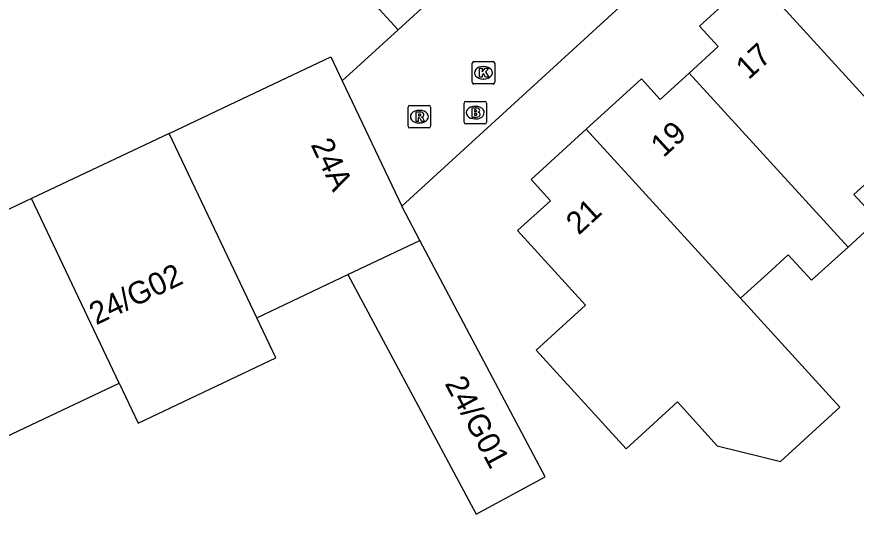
# Model space of a CAD drawing. Extents: x 159377 to 159983, y 382996 to 383595.
# Drawn here: x 159847.85 to 159885.28, y 383280.71 to 383302.97 of the extents above; entities that cross this region are included whole.
import ezdxf

# ---------------------------------------------------------------- set-up
doc = ezdxf.new("R2010")
doc.units = 0
for name, color, linetype in [('IMGEO_Brandkraan', 7, 'Continuous'), ('IMGEO_Kolk', 7, 'Continuous'), ('IMGEO_Pand', 7, 'Continuous'), ('IMGEO_Pand_nummerreeks', 7, 'Continuous'), ('IMGEO_Rijbaan_lokaal_open', 7, 'Continuous'), ('IMGEO_Rioolput', 7, 'Continuous')]:
    doc.layers.add(name, color=color, linetype=linetype)

msp = doc.modelspace()

# ---------------------------------------------------------------- linework, layer by layer
at = {"layer": 'IMGEO_Brandkraan'}
for p, q in [((159867.872, 383299.197), (159868.724, 383299.197)), ((159867.797, 383298.271), (159867.797, 383299.123)), ((159868.285, 383298.977), (159868.31, 383298.977)), ((159868.798, 383299.123), (159868.798, 383298.271)), ((159868.724, 383298.197), (159867.872, 383298.197)), ((159868.308, 383298.417), (159868.283, 383298.417))]:
    msp.add_line(p, q, dxfattribs=at)
for points in [[(159867.872, 383299.197), (159868.724, 383299.197)], [(159867.797, 383298.271), (159867.797, 383299.123)], [(159868.145, 383298.897), (159868.145, 383298.497), (159868.358, 383298.497)], [(159868.376, 383298.897), (159868.145, 383298.897)], [(159868.324, 383298.816), (159868.27, 383298.816), (159868.27, 383298.74)], [(159868.798, 383299.123), (159868.798, 383298.271)], [(159868.27, 383298.74), (159868.323, 383298.74)], [(159868.332, 383298.664), (159868.27, 383298.664), (159868.27, 383298.583)], [(159868.27, 383298.583), (159868.332, 383298.583)], [(159868.724, 383298.197), (159867.872, 383298.197)]]:
    msp.add_lwpolyline(points, dxfattribs=at)
for centre, radius, start, end in [((159867.874, 383299.121), 0.0765, 91.552, 178.448), ((159867.874, 383299.121), 0.0765, 91.552, 178.448), ((159868.722, 383299.121), 0.0765, 1.552, 88.448), ((159868.722, 383299.121), 0.0765, 1.552, 88.448), ((159868.325, 383298.778), 0.0379, 267.8285, 90.9355), ((159868.38, 383298.752), 0.145, 59.4692, 91.5367), ((159868.405, 383298.799), 0.0922, 285.5137, 58.1501), ((159868.333, 383298.623), 0.0404, 269.8759, 90.5077), ((159868.364, 383298.748), 0.251, 268.6676, 293.5347), ((159868.41, 383298.607), 0.105, 301.3115, 78.989), ((159867.874, 383298.273), 0.0765, 181.552, 268.448), ((159867.874, 383298.273), 0.0765, 181.552, 268.448), ((159868.722, 383298.273), 0.0765, 271.552, 358.448), ((159868.722, 383298.273), 0.0765, 271.552, 358.448)]:
    msp.add_arc(centre, radius, start, end, dxfattribs=at)
for centre, major_axis, ratio, start_param, end_param in [((159868.284, 383298.697), (-0.387, 0.002), 0.722429, 4.712389, 7.853982), ((159868.309, 383298.697), (-0.39, 0.002), 0.717154, 1.570796, 4.712389)]:
    msp.add_ellipse(centre, major_axis=major_axis, ratio=ratio, start_param=start_param, end_param=end_param, dxfattribs=at)
at = {"layer": 'IMGEO_Kolk'}
for p, q in [((159868.163, 383300.047), (159868.163, 383300.899)), ((159868.238, 383300.973), (159869.09, 383300.973)), ((159868.651, 383300.753), (159868.676, 383300.753)), ((159869.164, 383300.899), (159869.164, 383300.047)), ((159869.09, 383299.973), (159868.238, 383299.973)), ((159868.674, 383300.193), (159868.649, 383300.193))]:
    msp.add_line(p, q, dxfattribs=at)
for points in [[(159868.163, 383300.047), (159868.163, 383300.899)], [(159868.238, 383300.973), (159869.09, 383300.973)], [(159869.164, 383300.899), (159869.164, 383300.047)], [(159868.484, 383300.673), (159868.607, 383300.673), (159868.607, 383300.522), (159868.737, 383300.673), (159868.901, 383300.673), (159868.755, 383300.522), (159868.908, 383300.273), (159868.756, 383300.273), (159868.671, 383300.437), (159868.607, 383300.37), (159868.607, 383300.273), (159868.484, 383300.273), (159868.484, 383300.673)], [(159869.09, 383299.973), (159868.238, 383299.973)]]:
    msp.add_lwpolyline(points, dxfattribs=at)
for centre, start, end in [((159868.24, 383300.897), 91.552, 178.448), ((159868.24, 383300.897), 91.552, 178.448), ((159869.088, 383300.897), 1.552, 88.448), ((159869.088, 383300.897), 1.552, 88.448), ((159868.24, 383300.049), 181.552, 268.448), ((159868.24, 383300.049), 181.552, 268.448), ((159869.088, 383300.049), 271.552, 358.448), ((159869.088, 383300.049), 271.552, 358.448)]:
    msp.add_arc(centre, 0.0765, start, end, dxfattribs=at)
for centre, major_axis, ratio, start_param, end_param in [((159868.65, 383300.473), (-0.387, 0.002), 0.722429, 4.712389, 7.853982), ((159868.675, 383300.473), (-0.39, 0.002), 0.717154, 1.570796, 4.712389)]:
    msp.add_ellipse(centre, major_axis=major_axis, ratio=ratio, start_param=start_param, end_param=end_param, dxfattribs=at)
at = {"layer": 'IMGEO_Pand'}
for points in [[(159864.853, 383302.387), (159861.297, 383306.277), (159863.873, 383308.632), (159867.427, 383304.743)], [(159877.837, 383300.461), (159879.129, 383301.64), (159878.294, 383302.556), (159880.751, 383304.796)], [(159880.751, 383304.796), (159887.615, 383297.266)], [(159867.427, 383304.743), (159864.853, 383302.387)], [(159854.652, 383297.771), (159857.338, 383299.045), (159861.855, 383301.187), (159862.366, 383300.11)], [(159873.246, 383297.954), (159875.707, 383300.198), (159876.543, 383299.281), (159877.837, 383300.461)], [(159884.919, 383292.704), (159877.837, 383300.461)], [(159862.366, 383300.11), (159865.016, 383294.523)], [(159854.652, 383297.771), (159848.516, 383294.861)], [(159858.55, 383289.55), (159854.652, 383297.771)], [(159873.246, 383297.954), (159870.785, 383295.71), (159871.645, 383294.768), (159870.183, 383293.436), (159873.209, 383290.117), (159871.009, 383288.111), (159875.018, 383283.714), (159877.308, 383285.802), (159879.088, 383283.849), (159881.081, 383283.35), (159881.902, 383283.144), (159884.554, 383285.565), (159884.078, 383286.086), (159880.124, 383290.418)], [(159880.124, 383290.418), (159873.246, 383297.954)], [(159887.615, 383297.266), (159885.182, 383295.048), (159886.23, 383293.899), (159884.919, 383292.704)], [(159848.516, 383294.861), (159842.319, 383291.922), (159839.276, 383290.479)], [(159852.415, 383286.641), (159848.516, 383294.861)], [(159865.824, 383292.999), (159865.016, 383294.523)], [(159862.618, 383291.479), (159865.824, 383292.999)], [(159862.618, 383291.479), (159868.331, 383280.801), (159871.408, 383282.46), (159865.824, 383292.999)], [(159884.919, 383292.704), (159883.293, 383291.221), (159882.254, 383292.36), (159881.335, 383291.522), (159880.124, 383290.418)], [(159858.55, 383289.55), (159862.618, 383291.479)], [(159852.415, 383286.641), (159853.263, 383284.853), (159859.397, 383287.763), (159858.55, 383289.55)], [(159839.901, 383280.705), (159846.218, 383283.702), (159852.415, 383286.641)]]:
    msp.add_lwpolyline(points, dxfattribs=at)
at = {"layer": 'IMGEO_Rijbaan_lokaal_open'}
for points in [[(159865.016, 383294.523), (159894.844, 383321.788), (159889.33, 383333.201)], [(159864.853, 383302.387), (159862.366, 383300.11)]]:
    msp.add_lwpolyline(points, dxfattribs=at)
at = {"layer": 'IMGEO_Rioolput'}
for p, q in [((159865.303, 383298.09), (159865.303, 383298.942)), ((159865.378, 383299.016), (159866.23, 383299.016)), ((159866.304, 383298.942), (159866.304, 383298.09)), ((159865.791, 383298.796), (159865.816, 383298.796)), ((159865.814, 383298.236), (159865.789, 383298.236)), ((159866.23, 383298.016), (159865.378, 383298.016))]:
    msp.add_line(p, q, dxfattribs=at)
for points in [[(159865.303, 383298.09), (159865.303, 383298.942)], [(159865.378, 383299.016), (159866.23, 383299.016)], [(159866.304, 383298.942), (159866.304, 383298.09)], [(159865.892, 383298.714), (159865.64, 383298.716), (159865.64, 383298.316)], [(159865.64, 383298.316), (159865.764, 383298.316), (159865.764, 383298.478), (159865.775, 383298.478)], [(159865.818, 383298.635), (159865.764, 383298.635), (159865.764, 383298.554)], [(159865.764, 383298.554), (159865.816, 383298.554)], [(159865.822, 383298.449), (159865.893, 383298.316), (159866.033, 383298.316), (159865.968, 383298.442)], [(159866.23, 383298.016), (159865.378, 383298.016)]]:
    msp.add_lwpolyline(points, dxfattribs=at)
for centre, radius, start, end in [((159865.38, 383298.94), 0.0765, 91.552, 178.448), ((159865.38, 383298.94), 0.0765, 91.552, 178.448), ((159866.228, 383298.94), 0.0765, 1.552, 88.448), ((159866.228, 383298.94), 0.0765, 1.552, 88.448), ((159865.774, 383298.425), 0.0533, 26.0293, 88.6989), ((159865.8, 383298.743), 0.19, 274.7715, 282.9687), ((159865.824, 383298.539), 0.0964, 77.0061, 93.1865), ((159865.838, 383298.596), 0.0378, 276.6634, 79.6772), ((159865.891, 383298.604), 0.109, 350.3612, 89.416), ((159865.889, 383298.604), 0.112, 277.5842, 350.9817), ((159865.873, 383298.389), 0.108, 29.5134, 73.7905), ((159865.38, 383298.092), 0.0765, 181.552, 268.448), ((159865.38, 383298.092), 0.0765, 181.552, 268.448), ((159866.228, 383298.092), 0.0765, 271.552, 358.448), ((159866.228, 383298.092), 0.0765, 271.552, 358.448)]:
    msp.add_arc(centre, radius, start, end, dxfattribs=at)
for centre, major_axis, ratio, start_param, end_param in [((159865.79, 383298.516), (-0.387, 0.002), 0.722429, 4.712389, 7.853982), ((159865.815, 383298.516), (-0.39, 0.002), 0.717154, 1.570796, 4.712389)]:
    msp.add_ellipse(centre, major_axis=major_axis, ratio=ratio, start_param=start_param, end_param=end_param, dxfattribs=at)

# ---------------------------------------------------------------- texts
at = {"layer": 'IMGEO_Pand_nummerreeks'}
for s, rotation, p in [('17', 42.4226, (159880.482, 383300.129)), ('19', 42.4226, (159876.687, 383296.661)), ('24A', 295.3761, (159860.947, 383297.268)), ('21', 42.4218, (159872.909, 383293.209)), ('24/G02', 25.6399, (159851.39, 383289.21)), ('24/G01', 298.1492, (159866.918, 383286.621))]:
    msp.add_text(s, height=1, rotation=rotation, dxfattribs=at).set_placement(p)

doc.saveas('drawing.dxf')
